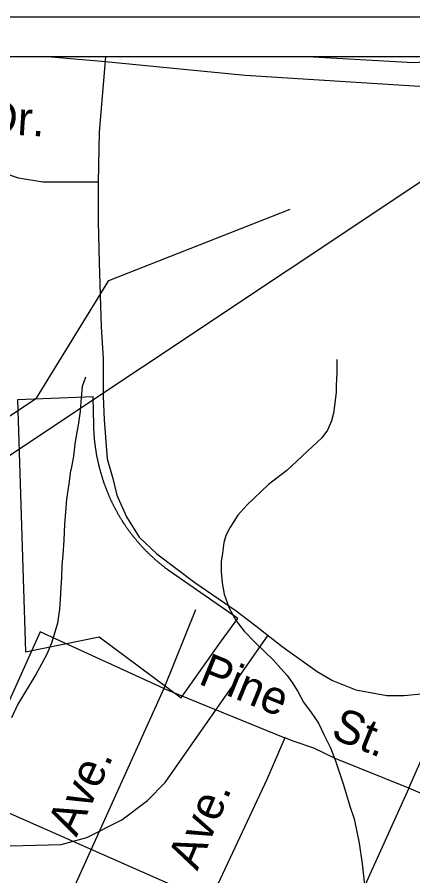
# Model space of a CAD drawing. Extents: x 2169602 to 2449496, y 721995 to 810662.
# Drawn here: x 2393609 to 2394733, y 808224 to 810662 of the extents above; entities that cross this region are included whole.
import ezdxf

# ---------------------------------------------------------------- set-up
doc = ezdxf.new("R2010")
doc.units = 0
doc.layers.add('Default', color=7, linetype='Continuous')

msp = doc.modelspace()

# ---------------------------------------------------------------- linework, layer by layer
at = {"layer": 'Default'}
for p, q in [((2396657.4, 810661.8), (2387656.9, 810661.8)), ((2396657.4, 810661.8), (2387656.9, 810661.8)), ((2399673.2, 810549), (2390672.7, 810549)), ((2399673.2, 810549), (2390672.7, 810549)), ((2392788.3, 808886.8), (2395020.6, 810371.9)), ((2394115.7, 808978.8), (2394025.7, 808756.2)), ((2394025.7, 808756.2), (2393606.3, 807827.6)), ((2394025.7, 808756.2), (2394369.9, 808615.8)), ((2394722, 808472.7), (2394505.3, 807996)), ((2395008, 808350.9), (2394722, 808472.7))]:
    msp.add_line(p, q, dxfattribs=at)
for points in [[(2393706.4, 810549), (2393850, 810536.8), (2394256.8, 810497.5), (2394752.5, 810466.3), (2395059.2, 810482.4), (2395229.2, 810493.9)], [(2393860.5, 810549), (2393842.7, 810334.9), (2393839.9, 810193.2)], [(2395023.3, 810549), (2395008.2, 810547.9), (2394734.4, 810531.7), (2394434.2, 810549)], [(2393839.9, 810193.2), (2393682.2, 810193.2), (2393612.8, 810204.3), (2393524, 810234.9), (2393365.7, 810290.4), (2393293.6, 810309.9), (2393232.5, 810318.2), (2393160.3, 810307.1), (2393088.1, 810276.5), (2393013.2, 810268.2), (2392924.2, 810268.2)], [(2393839.9, 810193.2), (2393839.9, 810082.1), (2393842.7, 809965.4), (2393848.2, 809782.1), (2393853.8, 809693.2), (2393853.8, 809584.9), (2393856.5, 809518.7), (2393864.9, 809407.6), (2393881.5, 809352.1), (2393892.6, 809304.8), (2393920.4, 809243.7), (2393956.4, 809185.9), (2394006, 809138.1), (2394114.3, 809057.3), (2394231.8, 808976.5), (2394286.9, 808934.3), (2394362.1, 808875.6), (2394461.2, 808804), (2394505.3, 808778.3), (2394571.4, 808752.5), (2394659.5, 808736), (2394709, 808736), (2394766, 808741.5)], [(2392788.3, 808886.8), (2392800.1, 809066.8), (2392858.1, 809124.7), (2392983.2, 809168), (2393149.1, 809318.8), (2393357.2, 809376.9), (2393664.2, 809580.5), (2393870.1, 809914.3), (2394385.2, 810116.9)], [(2394517.4, 809689.8), (2394517.6, 809675.6), (2394517.4, 809651.7), (2394515.7, 809615.8), (2394515.7, 809597.6), (2394512, 809565.7), (2394508.3, 809537.8), (2394502, 809515.7), (2394490.5, 809489.4), (2394474.5, 809467.5), (2394448.7, 809443.4), (2394418.9, 809415.1), (2394375.3, 809375), (2394323.6, 809334.6), (2394261.9, 809276.1), (2394236, 809248.4), (2394213.9, 809212), (2394202.2, 809189.9), (2394196.2, 809170.1), (2394192.5, 809139.8), (2394188.9, 809116), (2394188.9, 809088), (2394191.3, 809056), (2394197.5, 809023.9), (2394211.6, 808984), (2394231.5, 808948.1), (2394253.9, 808918.4), (2394284, 808888.6), (2394313.9, 808859), (2394336.3, 808837), (2394358.2, 808812.9), (2394376.5, 808793.1), (2394390.2, 808773.2), (2394406.8, 808747.2), (2394423, 808717.5), (2394444.8, 808687.5), (2394465.3, 808657.6), (2394481.5, 808623.9), (2394499.7, 808587.9), (2394513.7, 808550.1), (2394536.4, 808482.2), (2394554.5, 808422.2), (2394566.8, 808386.3), (2394581.1, 808316.4), (2394589.7, 808258.3), (2394591.8, 808232.4), (2394602, 808146.5)], [(2393803.6, 809639.6), (2393794.1, 809613.4), (2393790.2, 809569.8), (2393788.4, 809543.7), (2393782.6, 809503.6), (2393776.7, 809473.7), (2393773.2, 809449.5), (2393769.3, 809415.6), (2393763.2, 809379.6), (2393761.3, 809373.4), (2393755.8, 809337.3), (2393749.8, 809293.6), (2393744.1, 809221.4), (2393742.3, 809177.5), (2393738.8, 809135.4), (2393736.7, 809105.3), (2393735.3, 809071.4), (2393733.2, 809043.4), (2393731.4, 809007.5), (2393729.7, 808981.4), (2393723.8, 808941.3), (2393708, 808887.4), (2393694.3, 808855.4), (2393678.5, 808825.3), (2393662.5, 808795.2), (2393611, 808711), (2393593.2, 808672.7)], [(2393845.7, 809373.9), (2393845.2, 809375.9), (2393845, 809377.3), (2393844.5, 809378.7), (2393844, 809380.7), (2393843.7, 809382.1), (2393843.2, 809383.6), (2393843, 809385.1), (2393842.5, 809386.5), (2393842.2, 809388), (2393841.7, 809389.4), (2393841.5, 809391.4), (2393841, 809393.3), (2393840.5, 809394.8), (2393840.2, 809396.2), (2393839.7, 809398.2), (2393839.5, 809400.1), (2393839, 809402.1), (2393838.5, 809404.1), (2393838.2, 809406), (2393837.7, 809408), (2393837.2, 809409.9), (2393837, 809411.4), (2393836.7, 809412.9), (2393836.2, 809414.9), (2393836, 809416.8), (2393835.7, 809418.7), (2393835.2, 809420.7), (2393835, 809422.2), (2393834.7, 809423.7), (2393834.5, 809425.2), (2393834.2, 809426.7), (2393834, 809428.1), (2393833.7, 809429.6), (2393833.5, 809431.6), (2393833.2, 809433.6), (2393832.7, 809435.6), (2393832.5, 809437.5), (2393832.2, 809439.5), (2393832, 809441), (2393831.7, 809442.5), (2393831.5, 809444.4), (2393831.2, 809446.4), (2393831, 809448.4), (2393830.7, 809450.4), (2393830.5, 809452.4), (2393830.5, 809453.9), (2393830.2, 809455.4), (2393830, 809456.9), (2393830, 809458.4), (2393829.7, 809459.8), (2393829.5, 809461.3), (2393829.2, 809463.3), (2393829.2, 809465.3), (2393829, 809467.3), (2393828.7, 809468.8), (2393828.7, 809470.3), (2393828.5, 809472.3), (2393828.5, 809474.2), (2393828.2, 809476.2), (2393828.2, 809477.7), (2393828, 809479.2), (2393828, 809481.2), (2393827.7, 809483.2), (2393827.7, 809485.2), (2393827.5, 809487.2), (2393827.5, 809489.2), (2393827.2, 809490.7), (2393827.2, 809492.2), (2393827.2, 809494.2), (2393827, 809496.2), (2393827, 809498.2), (2393827, 809499.7), (2393827, 809501.2), (2393827, 809503.7), (2393825.5, 809583.9), (2393610.7, 809575.4), (2393632.7, 808860.4), (2393842.7, 808902.2), (2394075.7, 808729.6)], [(2393845.7, 809373.9), (2393845.2, 809375.9), (2393845, 809377.3), (2393844.5, 809378.7), (2393844, 809380.7), (2393843.7, 809382.1), (2393843.2, 809383.6), (2393843, 809385.1), (2393842.5, 809386.5), (2393842.2, 809388), (2393841.7, 809389.4), (2393841.5, 809391.4), (2393841, 809393.3), (2393840.5, 809394.8), (2393840.2, 809396.2), (2393839.7, 809398.2), (2393839.5, 809400.1), (2393839, 809402.1), (2393838.5, 809404.1), (2393838.2, 809406), (2393837.7, 809408), (2393837.2, 809409.9), (2393837, 809411.4), (2393836.7, 809412.9), (2393836.2, 809414.9), (2393836, 809416.8), (2393835.7, 809418.7), (2393835.2, 809420.7), (2393835, 809422.2), (2393834.7, 809423.7), (2393834.5, 809425.2), (2393834.2, 809426.7), (2393834, 809428.1), (2393833.7, 809429.6), (2393833.5, 809431.6), (2393833.2, 809433.6), (2393832.7, 809435.6), (2393832.5, 809437.5), (2393832.2, 809439.5), (2393832, 809441), (2393831.7, 809442.5), (2393831.5, 809444.4), (2393831.2, 809446.4), (2393831, 809448.4), (2393830.7, 809450.4), (2393830.5, 809452.4), (2393830.5, 809453.9), (2393830.2, 809455.4), (2393830, 809456.9), (2393830, 809458.4), (2393829.7, 809459.8), (2393829.5, 809461.3), (2393829.2, 809463.3), (2393829.2, 809465.3), (2393829, 809467.3), (2393828.7, 809468.8), (2393828.7, 809470.3), (2393828.5, 809472.3), (2393828.5, 809474.2), (2393828.2, 809476.2), (2393828.2, 809477.7), (2393828, 809479.2), (2393828, 809481.2), (2393827.7, 809483.2), (2393827.7, 809485.2), (2393827.5, 809487.2), (2393827.5, 809489.2), (2393827.2, 809490.7), (2393827.2, 809492.2), (2393827.2, 809494.2), (2393827, 809496.2), (2393827, 809498.2), (2393827, 809499.7), (2393827, 809501.2), (2393827, 809503.7), (2393825.5, 809583.9), (2393610.7, 809575.4), (2393632.7, 808860.4), (2393842.7, 808902.2), (2394075.7, 808729.6)], [(2394722, 808472.7), (2395056, 809231.1), (2395099.1, 809317.3), (2395121, 809362.5), (2395156.5, 809393.9), (2395190, 809393.9), (2395233.8, 809379.2), (2395303.9, 809348.1), (2395429.2, 809298.1)], [(2393919.5, 809214.5), (2393918.2, 809216.1), (2393917.2, 809217.7), (2393916, 809219.4), (2393915, 809221.1), (2393914, 809222.7), (2393912.7, 809224.4), (2393912, 809225.7), (2393911.2, 809226.9), (2393910, 809228.6), (2393909, 809230.3), (2393908.2, 809231.6), (2393907.5, 809232.8), (2393906.5, 809234.1), (2393905.7, 809235.4), (2393904.7, 809237.1), (2393904, 809238.4), (2393903.2, 809239.6), (2393902.2, 809241.4), (2393901.2, 809243.1), (2393900, 809244.8), (2393899.2, 809246.1), (2393898.5, 809247.4), (2393897.5, 809249.1), (2393896.5, 809250.9), (2393895.5, 809252.6), (2393894.7, 809253.9), (2393894, 809255.2), (2393893.2, 809256.9), (2393892.2, 809258.7), (2393891.2, 809260.4), (2393890.2, 809262.2), (2393889.2, 809264), (2393888.5, 809265.7), (2393887.5, 809267.5), (2393886.5, 809269.2), (2393885.7, 809270.6), (2393885.2, 809271.9), (2393884.2, 809273.7), (2393883.5, 809275.1), (2393883, 809276.4), (2393882, 809278.2), (2393881, 809280), (2393880.5, 809281.3), (2393879.7, 809282.7), (2393879, 809284.5), (2393878.2, 809285.9), (2393877.7, 809287.2), (2393876.7, 809289), (2393876.2, 809290.4), (2393875.5, 809291.7), (2393874.7, 809293.6), (2393874, 809294.9), (2393873.5, 809296.3), (2393872.7, 809298.1), (2393872, 809299.9), (2393871, 809301.8), (2393870.5, 809303.2), (2393870, 809304.6), (2393869, 809306.4), (2393868.5, 809307.7), (2393868, 809309.1), (2393867.5, 809310.6), (2393866.7, 809312.4), (2393866, 809314.2), (2393865.2, 809316.1), (2393864.5, 809317.9), (2393863.7, 809319.8), (2393863, 809321.7), (2393862.5, 809323.1), (2393862, 809324.5), (2393861.2, 809326.4), (2393860.5, 809328.2), (2393859.7, 809330.1), (2393859, 809332), (2393858.5, 809333.9), (2393857.7, 809335.7), (2393857, 809337.6), (2393856.5, 809339.6), (2393856, 809340.9), (2393855.5, 809342.4), (2393855, 809343.8), (2393854.5, 809345.2), (2393854, 809347.1), (2393853.2, 809349), (2393852.7, 809350.9), (2393852, 809352.8), (2393851.5, 809354.7), (2393851, 809356.2), (2393850.5, 809357.6), (2393850, 809359.5), (2393849.5, 809360.9), (2393849, 809362.4), (2393848.7, 809363.8), (2393848.2, 809365.2), (2393847.7, 809367.2), (2393847.2, 809368.6), (2393847, 809370.1), (2393846.2, 809372), (2393845.7, 809373.9)], [(2393919.5, 809214.5), (2393918.2, 809216.1), (2393917.2, 809217.7), (2393916, 809219.4), (2393915, 809221.1), (2393914, 809222.7), (2393912.7, 809224.4), (2393912, 809225.7), (2393911.2, 809226.9), (2393910, 809228.6), (2393909, 809230.3), (2393908.2, 809231.6), (2393907.5, 809232.8), (2393906.5, 809234.1), (2393905.7, 809235.4), (2393904.7, 809237.1), (2393904, 809238.4), (2393903.2, 809239.6), (2393902.2, 809241.4), (2393901.2, 809243.1), (2393900, 809244.8), (2393899.2, 809246.1), (2393898.5, 809247.4), (2393897.5, 809249.1), (2393896.5, 809250.9), (2393895.5, 809252.6), (2393894.7, 809253.9), (2393894, 809255.2), (2393893.2, 809256.9), (2393892.2, 809258.7), (2393891.2, 809260.4), (2393890.2, 809262.2), (2393889.2, 809264), (2393888.5, 809265.7), (2393887.5, 809267.5), (2393886.5, 809269.2), (2393885.7, 809270.6), (2393885.2, 809271.9), (2393884.2, 809273.7), (2393883.5, 809275.1), (2393883, 809276.4), (2393882, 809278.2), (2393881, 809280), (2393880.5, 809281.3), (2393879.7, 809282.7), (2393879, 809284.5), (2393878.2, 809285.9), (2393877.7, 809287.2), (2393876.7, 809289), (2393876.2, 809290.4), (2393875.5, 809291.7), (2393874.7, 809293.6), (2393874, 809294.9), (2393873.5, 809296.3), (2393872.7, 809298.1), (2393872, 809299.9), (2393871, 809301.8), (2393870.5, 809303.2), (2393870, 809304.6), (2393869, 809306.4), (2393868.5, 809307.7), (2393868, 809309.1), (2393867.5, 809310.6), (2393866.7, 809312.4), (2393866, 809314.2), (2393865.2, 809316.1), (2393864.5, 809317.9), (2393863.7, 809319.8), (2393863, 809321.7), (2393862.5, 809323.1), (2393862, 809324.5), (2393861.2, 809326.4), (2393860.5, 809328.2), (2393859.7, 809330.1), (2393859, 809332), (2393858.5, 809333.9), (2393857.7, 809335.7), (2393857, 809337.6), (2393856.5, 809339.6), (2393856, 809340.9), (2393855.5, 809342.4), (2393855, 809343.8), (2393854.5, 809345.2), (2393854, 809347.1), (2393853.2, 809349), (2393852.7, 809350.9), (2393852, 809352.8), (2393851.5, 809354.7), (2393851, 809356.2), (2393850.5, 809357.6), (2393850, 809359.5), (2393849.5, 809360.9), (2393849, 809362.4), (2393848.7, 809363.8), (2393848.2, 809365.2), (2393847.7, 809367.2), (2393847.2, 809368.6), (2393847, 809370.1), (2393846.2, 809372), (2393845.7, 809373.9)], [(2394075.7, 808729.6), (2394187, 808887.3), (2394236.2, 808955.1), (2394038.7, 809092.1), (2394037.5, 809093.1), (2394035.7, 809094.3), (2394034.5, 809095.2), (2394033.5, 809096.1), (2394032.2, 809097), (2394031, 809097.9), (2394029.7, 809098.8), (2394028.5, 809099.7), (2394027, 809100.9), (2394025.7, 809101.9), (2394024.7, 809102.7), (2394023, 809104), (2394021.5, 809105.2), (2394020, 809106.5), (2394018.5, 809107.7), (2394017.2, 809108.7), (2394016, 809109.6), (2394014.5, 809110.9), (2394013, 809112.2), (2394011.5, 809113.5), (2394010, 809114.7), (2394008.5, 809116.1), (2394007, 809117.4), (2394005.2, 809118.7), (2394003.7, 809120), (2394002.2, 809121.3), (2394001.2, 809122.3), (2394000, 809123.3), (2393998.5, 809124.6), (2393997.2, 809125.9), (2393996, 809127), (2393995, 809128), (2393993.5, 809129.3), (2393992, 809130.7), (2393990.5, 809132.1), (2393989, 809133.4), (2393987.5, 809134.8), (2393986.5, 809135.8), (2393985.5, 809136.9), (2393984, 809138.2), (2393983, 809139.3), (2393981.7, 809140.4), (2393980.5, 809141.7), (2393979.2, 809142.8), (2393978.2, 809143.9), (2393977.2, 809144.9), (2393976.2, 809146), (2393975.2, 809147.1), (2393974, 809148.1), (2393972.7, 809149.6), (2393971.2, 809151), (2393970, 809152.5), (2393968.5, 809153.9), (2393967.2, 809155.4), (2393965.7, 809156.8), (2393964.5, 809158.3), (2393963, 809159.8), (2393961.7, 809161.2), (2393960.5, 809162.7), (2393959, 809164.2), (2393957.7, 809165.7), (2393956.5, 809167.2), (2393955.5, 809168.4), (2393954.5, 809169.5), (2393953.2, 809171), (2393951.7, 809172.5), (2393950.5, 809174), (2393949.2, 809175.6), (2393948, 809177.1), (2393946.7, 809178.6), (2393945.5, 809180.2), (2393944.5, 809181.3), (2393943.5, 809182.5), (2393942.5, 809183.6), (2393941.5, 809184.8), (2393940.2, 809186.4), (2393939.5, 809187.6), (2393938.5, 809188.7), (2393937.2, 809190.3), (2393936, 809191.9), (2393934.7, 809193.4), (2393933.5, 809195.1), (2393932.7, 809196.2), (2393931.7, 809197.4), (2393931, 809198.6), (2393930, 809199.9), (2393928.7, 809201.4), (2393927.5, 809203.1), (2393926.5, 809204.7), (2393925.2, 809206.3), (2393924, 809207.9), (2393923.2, 809209.1), (2393922.2, 809210.4), (2393921.2, 809212), (2393920.2, 809213.2), (2393919.5, 809214.5)], [(2394075.7, 808729.6), (2394187, 808887.3), (2394236.2, 808955.1), (2394038.7, 809092.1), (2394037.5, 809093.1), (2394035.7, 809094.3), (2394034.5, 809095.2), (2394033.5, 809096.1), (2394032.2, 809097), (2394031, 809097.9), (2394029.7, 809098.8), (2394028.5, 809099.7), (2394027, 809100.9), (2394025.7, 809101.9), (2394024.7, 809102.7), (2394023, 809104), (2394021.5, 809105.2), (2394020, 809106.5), (2394018.5, 809107.7), (2394017.2, 809108.7), (2394016, 809109.6), (2394014.5, 809110.9), (2394013, 809112.2), (2394011.5, 809113.5), (2394010, 809114.7), (2394008.5, 809116.1), (2394007, 809117.4), (2394005.2, 809118.7), (2394003.7, 809120), (2394002.2, 809121.3), (2394001.2, 809122.3), (2394000, 809123.3), (2393998.5, 809124.6), (2393997.2, 809125.9), (2393996, 809127), (2393995, 809128), (2393993.5, 809129.3), (2393992, 809130.7), (2393990.5, 809132.1), (2393989, 809133.4), (2393987.5, 809134.8), (2393986.5, 809135.8), (2393985.5, 809136.9), (2393984, 809138.2), (2393983, 809139.3), (2393981.7, 809140.4), (2393980.5, 809141.7), (2393979.2, 809142.8), (2393978.2, 809143.9), (2393977.2, 809144.9), (2393976.2, 809146), (2393975.2, 809147.1), (2393974, 809148.1), (2393972.7, 809149.6), (2393971.2, 809151), (2393970, 809152.5), (2393968.5, 809153.9), (2393967.2, 809155.4), (2393965.7, 809156.8), (2393964.5, 809158.3), (2393963, 809159.8), (2393961.7, 809161.2), (2393960.5, 809162.7), (2393959, 809164.2), (2393957.7, 809165.7), (2393956.5, 809167.2), (2393955.5, 809168.4), (2393954.5, 809169.5), (2393953.2, 809171), (2393951.7, 809172.5), (2393950.5, 809174), (2393949.2, 809175.6), (2393948, 809177.1), (2393946.7, 809178.6), (2393945.5, 809180.2), (2393944.5, 809181.3), (2393943.5, 809182.5), (2393942.5, 809183.6), (2393941.5, 809184.8), (2393940.2, 809186.4), (2393939.5, 809187.6), (2393938.5, 809188.7), (2393937.2, 809190.3), (2393936, 809191.9), (2393934.7, 809193.4), (2393933.5, 809195.1), (2393932.7, 809196.2), (2393931.7, 809197.4), (2393931, 809198.6), (2393930, 809199.9), (2393928.7, 809201.4), (2393927.5, 809203.1), (2393926.5, 809204.7), (2393925.2, 809206.3), (2393924, 809207.9), (2393923.2, 809209.1), (2393922.2, 809210.4), (2393921.2, 809212), (2393920.2, 809213.2), (2393919.5, 809214.5)], [(2394025.7, 808756.2), (2393674.4, 808917.1), (2393466.6, 808454.8)], [(2393516.2, 808307.8), (2393734.9, 808313.4), (2393807.1, 808332.9), (2393907.1, 808382.9), (2393979.2, 808438.4), (2394029.8, 808489.5), (2394322, 808906.9)], [(2394369.9, 808615.8), (2394319, 808497.8), (2394157.9, 808153.7)], [(2394722, 808472.7), (2394512.8, 808557.5), (2394451.9, 808586.7), (2394396.3, 808605.2), (2394369.9, 808615.8)], [(2393466.6, 808454.8), (2394847.6, 807846)]]:
    msp.add_lwpolyline(points, dxfattribs=at)

# ---------------------------------------------------------------- texts
for s, rotation, p in [('Village Park Dr.', 356.4222, (2392805.1, 810377.8)), ('Pine', 337.8066, (2394121, 808770.5)), ('St.', 337.9361, (2394497.1, 808617)), ('Ave.', 65.4636, (2393778, 808332.2)), ('Ave.', 67.2218, (2394121.3, 808236.4))]:
    msp.add_text(s, height=95, rotation=rotation, dxfattribs=at).set_placement(p)

doc.saveas('drawing.dxf')
